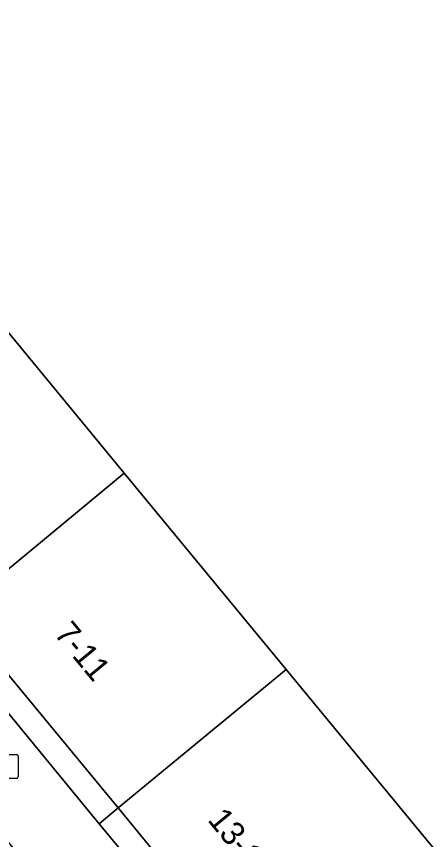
# Model space of a CAD drawing. Extents: x 162344 to 162869, y 381217 to 381818.
# Drawn here: x 162500.82 to 162518.08, y 381732.95 to 381767.55 of the extents above; entities that cross this region are included whole.
import ezdxf

# ---------------------------------------------------------------- set-up
doc = ezdxf.new("R2010")
doc.units = 0
for name, color, linetype in [('IMGEO_Erf', 7, 'Continuous'), ('IMGEO_Groenvoorziening', 7, 'Continuous'), ('IMGEO_Pand', 7, 'Continuous'), ('IMGEO_Pand_nummerreeks', 7, 'Continuous'), ('IMGEO_Rioolput', 7, 'Continuous'), ('IMGEO_Voetpad_open', 7, 'Continuous')]:
    doc.layers.add(name, color=color, linetype=linetype)

msp = doc.modelspace()

# ---------------------------------------------------------------- linework, layer by layer
at = {"layer": 'IMGEO_Erf'}
msp.add_lwpolyline([(162487.804, 381769.538), (162485.213, 381767.386), (162488.264, 381763.706), (162488.938, 381764.206), (162489.849, 381763.181), (162491.782, 381764.771), (162498.544, 381756.605), (162500, 381754.841), (162503.997, 381750), (162505.356, 381748.354), (162512.168, 381740.102), (162518.981, 381731.851)], dxfattribs=at)
at = {"layer": 'IMGEO_Groenvoorziening'}
msp.add_lwpolyline([(162500.53, 381739.821), (162499.724, 381739.156), (162504.305, 381733.614), (162505.106, 381734.275)], close=True, dxfattribs=at)
at = {"layer": 'IMGEO_Pand'}
for points in [[(162500, 381754.841), (162498.544, 381756.605), (162491.486, 381750.781), (162493.72, 381748.074), (162498.296, 381742.528), (162505.356, 381748.354), (162503.997, 381750)], [(162505.356, 381748.354), (162498.296, 381742.528), (162500.53, 381739.821), (162505.106, 381734.275), (162512.168, 381740.102)], [(162512.168, 381740.102), (162505.106, 381734.275), (162507.34, 381731.568), (162511.916, 381726.022), (162518.981, 381731.851)]]:
    msp.add_lwpolyline(points, close=True, dxfattribs=at)
at = {"layer": 'IMGEO_Rioolput'}
for p, q in [((162499.968, 381736.521), (162500.82, 381736.521)), ((162500.894, 381736.447), (162500.894, 381735.595)), ((162500.82, 381735.521), (162499.968, 381735.521))]:
    msp.add_line(p, q, dxfattribs=at)
for points in [[(162499.968, 381736.521), (162500.82, 381736.521)], [(162500.894, 381736.447), (162500.894, 381735.595)], [(162500.82, 381735.521), (162499.968, 381735.521)]]:
    msp.add_lwpolyline(points, dxfattribs=at)
for centre, start, end in [((162500.818, 381736.445), 1.552, 88.448), ((162500.818, 381736.445), 1.552, 88.448), ((162500.818, 381735.597), 271.552, 358.448), ((162500.818, 381735.597), 271.552, 358.448)]:
    msp.add_arc(centre, 0.0765, start, end, dxfattribs=at)
at = {"layer": 'IMGEO_Voetpad_open'}
for points in [[(162499.724, 381739.156), (162497.488, 381741.861), (162492.906, 381747.402), (162490.67, 381750.108), (162483.924, 381758.308), (162483.032, 381759.392), (162480.048, 381763.094), (162477.365, 381760.866), (162486.667, 381749.611), (162488.397, 381747.426), (162495.209, 381739.256), (162496.987, 381737.052), (162501.958, 381731.025), (162503.699, 381728.875), (162508.651, 381722.872), (162510.426, 381720.718), (162514.818, 381715.325), (162517.837, 381717.246), (162513.359, 381722.662), (162511.123, 381725.368), (162506.542, 381730.909), (162504.305, 381733.614)], [(162505.106, 381734.275), (162504.305, 381733.614), (162506.542, 381730.909), (162507.34, 381731.568)]]:
    msp.add_lwpolyline(points, close=True, dxfattribs=at)

# ---------------------------------------------------------------- texts
at = {"layer": 'IMGEO_Pand_nummerreeks'}
for s, p in [('7-11', (162502.372, 381741.587)), ('13-17', (162508.835, 381733.759))]:
    msp.add_text(s, height=1, rotation=309.5396, dxfattribs=at).set_placement(p)

doc.saveas('drawing.dxf')
